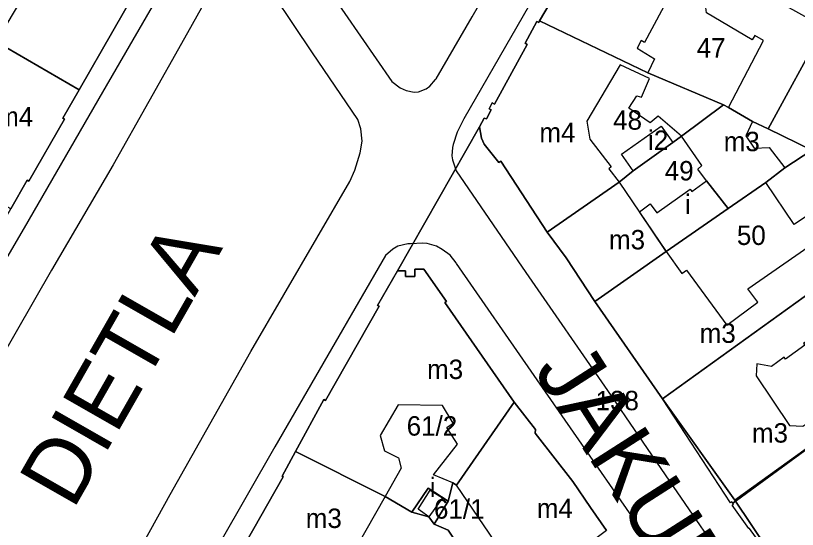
# Model space of a CAD drawing. Extents: x -304109 to -273954, y 21500 to 39796.
# Drawn here: x -293166.6 to -293045.8, y 31028.3 to 31107.7 of the extents above; entities that cross this region are included whole.
import ezdxf

# ---------------------------------------------------------------- set-up
doc = ezdxf.new("R2010")
doc.units = 0
for name, color, linetype in [('Budynki', 7, 'Continuous'), ('Budynki - opisy', 7, 'Continuous'), ('Działki', 7, 'Continuous'), ('Działki - numery', 7, 'Continuous'), ('krawedzie_ulic', 7, 'Continuous'), ('nazwy_ulic', 7, 'Continuous')]:
    doc.layers.add(name, color=color, linetype=linetype)

msp = doc.modelspace()

# ---------------------------------------------------------------- linework, layer by layer
at = {"layer": 'Budynki'}
for points in [[(-293169.6, 31103.67), (-293164.138, 31112.823), (-293164.389, 31112.967), (-293163.621, 31114.307), (-293163.339, 31114.145), (-293160.962, 31118.291), (-293170, 31120.27), (-293168.14, 31127.57), (-293150.44, 31123.84), (-293150.41, 31124.2), (-293146.09, 31123.34), (-293145.55, 31122.03), (-293145.25, 31122.15), (-293145.03, 31121.61), (-293144.38, 31120.04), (-293144.14, 31119.46), (-293144.53, 31119.3), (-293144.01, 31118.03), (-293146.15, 31114.28), (-293146.38, 31114.41), (-293156.76, 31096.23)], [(-293075.14, 31124.62), (-293056.443, 31114.217), (-293051.45, 31111.44), (-293041.68, 31106), (-293050.31, 31090.2), (-293052.73, 31091.34), (-293056.44, 31093.49), (-293051, 31103.85), (-293052.35, 31104.65), (-293052.75, 31103.96), (-293059.84, 31108.13), (-293059.93, 31108.94), (-293058.62, 31111.22), (-293062.11, 31113.35), (-293064.15, 31113.4), (-293069.41, 31103.55), (-293069.94, 31103.84), (-293070.56, 31102.68), (-293067.84, 31101.05), (-293068.91, 31098.88), (-293085.61, 31106.92), (-293080.87, 31114.94), (-293079.9, 31116.58)], [(-293156.76, 31096.23), (-293159.28, 31091.84), (-293159.04, 31091.7), (-293164.56, 31082.13), (-293164.8, 31082.27), (-293167.33, 31077.88), (-293187.25, 31089.03), (-293176.59, 31107.69), (-293169.6, 31103.67)], [(-293085.61, 31106.92), (-293068.91, 31098.88), (-293057.18, 31093.91), (-293063.71, 31089.07), (-293067.27, 31092.16), (-293068.55, 31091.13), (-293071.84, 31093.39), (-293070.61, 31095.34), (-293069.89, 31095.09), (-293068.61, 31097.99), (-293073.14, 31100.11), (-293078.3, 31091.39), (-293077.863, 31088.606), (-293074.537, 31084.359), (-293074.941, 31084.042), (-293073.34, 31082), (-293084.47, 31074.26), (-293091.63, 31085.24), (-293091.94, 31085.04), (-293094.17, 31087.85), (-293094.58, 31088.79), (-293094.911, 31090.512), (-293094.2, 31091.88), (-293093.82, 31091.74), (-293093.11, 31093.15), (-293093.43, 31093.32), (-293092.942, 31094.211), (-293092.611, 31094.029), (-293087.548, 31103.247), (-293087.83, 31103.43), (-293086.07, 31106.79), (-293085.75, 31106.63)], [(-293052.73, 31091.34), (-293053.72, 31089.12), (-293052.43, 31087.23), (-293050.16, 31087.31), (-293047.74, 31084.21), (-293050.65, 31081.94), (-293056.48, 31077.91), (-293059.838, 31082.188), (-293059.84, 31082.19), (-293061.15, 31083.99), (-293060.54, 31084.53), (-293063.71, 31089.07), (-293057.18, 31093.91), (-293056.44, 31093.49)], [(-293072.98, 31086.31), (-293066.83, 31090.63), (-293065.05, 31088.09), (-293071.17, 31083.74)], [(-293077.08, 31063.52), (-293066.04, 31071.28), (-293063.65, 31067.89), (-293062.89, 31068.37), (-293056.66, 31059.89), (-293051.87, 31063.43), (-293053.41, 31065.49), (-293042.29, 31073.24), (-293042.21, 31074.8), (-293043.018, 31075.028), (-293044.22, 31076.84), (-293046.25, 31075.42), (-293050.65, 31081.94), (-293047.74, 31084.21), (-293043.53, 31086.94), (-293040.6, 31088.96), (-293034.3, 31080.34), (-293034.52, 31080.15), (-293030.56, 31074.47), (-293066.63, 31048.52)], [(-293073.34, 31082), (-293066.04, 31071.28), (-293077.08, 31063.52), (-293081.49, 31070.3), (-293084.47, 31074.26)], [(-293066.04, 31071.28), (-293070.19, 31077.39), (-293068.54, 31078.64), (-293067.51, 31077.23), (-293062.34, 31080.91), (-293062.08, 31080.56), (-293059.84, 31082.19), (-293059.838, 31082.188), (-293056.48, 31077.91)], [(-293066.63, 31048.52), (-293030.56, 31074.47), (-293019.38, 31058.74), (-293030.65, 31050.88), (-293038.17, 31061.54), (-293040.46, 31062.04), (-293040.79, 31059.95), (-293044.82, 31057.06), (-293044.62, 31056.78), (-293047.6, 31054.63), (-293047.82, 31054.93), (-293049.79, 31053.51), (-293052.02, 31053.93), (-293052.16, 31052.06), (-293046.98, 31044.38), (-293044.91, 31044.29), (-293042.93, 31045.63), (-293043.88, 31047.22), (-293037.94, 31051.58), (-293035.02, 31047.52), (-293055.731, 31032.382), (-293055.887, 31032.591), (-293056.09, 31032.46)], [(-293089.55, 31047.99), (-293098.47, 31035.18), (-293099.01, 31035.53), (-293102.01, 31036.75), (-293098.3, 31041.51), (-293099.93, 31044.06), (-293098.97, 31044.76), (-293100.63, 31047.46), (-293107.49, 31047.6), (-293110.28, 31042.86), (-293109.59, 31040.46), (-293107.4, 31039.37), (-293107.03, 31037.77), (-293109.49, 31033.44), (-293123.32, 31040.35), (-293118.941, 31048.387), (-293118.705, 31048.253), (-293110.42, 31062.82), (-293110.66, 31062.94), (-293107.6, 31068.27), (-293106.35, 31068.29), (-293106.35, 31067.42), (-293104.92, 31067.41), (-293104.92, 31068.55), (-293103.51, 31068.54), (-293100.01, 31063.56), (-293100.27, 31063.37)], [(-293075.27, 31028.17), (-293087.51, 31019.07), (-293098.47, 31035.18), (-293089.55, 31047.99), (-293086.25, 31043.76), (-293086.31, 31043.18), (-293080.478, 31035.716), (-293077.737, 31031.733)], [(-293091.18, 31016.45), (-293098.06, 31004.32), (-293110.06, 31010.74), (-293133.4, 31022.81), (-293131.36, 31026.38), (-293131.09, 31026.23), (-293125.23, 31036.45), (-293125.43, 31036.56), (-293123.32, 31040.35), (-293109.49, 31033.44), (-293115.47, 31022.9), (-293116.078, 31023.146), (-293118.07, 31019.85), (-293117.92, 31018.82), (-293116.58, 31019), (-293114.64, 31018.04), (-293113.19, 31020.74), (-293106.59, 31016.99), (-293107.84, 31014.14), (-293105.42, 31012.82), (-293100.22, 31022.41), (-293096.12, 31019.88), (-293094.06, 31019.74), (-293093.25, 31019.78)], [(-293102.72, 31030.29), (-293104.402, 31031.435), (-293102.54, 31034.42), (-293100.635, 31033.235)]]:
    msp.add_lwpolyline(points, close=True, dxfattribs=at)
msp.add_lwpolyline([(-293045.38, 31017.14), (-293047.9, 31020.78), (-293047.759, 31020.867), (-293049.137, 31022.869), (-293049.333, 31022.747), (-293049.881, 31023.548), (-293049.707, 31023.661), (-293053.16, 31028.49), (-293053.3, 31028.45), (-293055.86, 31032.08), (-293055.633, 31032.242), (-293055.731, 31032.382), (-293035.02, 31047.52)], dxfattribs=at)
at = {"layer": 'Działki'}
for points in [[(-293176.59, 31107.69), (-293171.02, 31117.18), (-293170, 31120.27), (-293168.14, 31127.57), (-293150.44, 31123.84), (-293150.41, 31124.2), (-293146.09, 31123.34), (-293145.55, 31122.03), (-293145.25, 31122.15), (-293145.03, 31121.61), (-293144.38, 31120.04), (-293144.14, 31119.46), (-293144.53, 31119.3), (-293144.01, 31118.03), (-293146.15, 31114.28), (-293146.38, 31114.41), (-293156.76, 31096.23), (-293169.6, 31103.67)], [(-293041.68, 31106), (-293050.31, 31090.2), (-293052.73, 31091.34), (-293056.44, 31093.49), (-293057.18, 31093.91), (-293068.91, 31098.88), (-293085.61, 31106.92), (-293080.87, 31114.94), (-293079.9, 31116.58), (-293075.14, 31124.62), (-293051.45, 31111.44)], [(-293176.59, 31107.69), (-293169.6, 31103.67), (-293156.76, 31096.23), (-293159.28, 31091.84), (-293159.04, 31091.7), (-293164.56, 31082.13), (-293164.8, 31082.27), (-293167.33, 31077.88), (-293187.25, 31089.03)], [(-293085.61, 31106.92), (-293068.91, 31098.88), (-293057.18, 31093.91), (-293063.71, 31089.07), (-293065.05, 31088.09), (-293071.17, 31083.74), (-293073.34, 31082), (-293084.47, 31074.26), (-293091.63, 31085.24), (-293091.94, 31085.04), (-293094.17, 31087.85), (-293094.58, 31088.79), (-293094.91, 31090.51), (-293094.2, 31091.88), (-293093.82, 31091.74), (-293093.11, 31093.15), (-293093.43, 31093.32), (-293092.94, 31094.21), (-293092.61, 31094.03), (-293087.55, 31103.25), (-293087.83, 31103.43), (-293086.07, 31106.79), (-293085.75, 31106.63)], [(-293050.31, 31090.2), (-293043.53, 31086.94), (-293047.74, 31084.21), (-293050.65, 31081.94), (-293056.48, 31077.91), (-293066.04, 31071.28), (-293077.08, 31063.52), (-293081.49, 31070.3), (-293084.47, 31074.26), (-293073.34, 31082), (-293071.17, 31083.74), (-293065.05, 31088.09), (-293063.71, 31089.07), (-293057.18, 31093.91), (-293056.44, 31093.49), (-293052.73, 31091.34)], [(-293043.53, 31086.94), (-293040.6, 31088.96), (-293035.93, 31092.21), (-293025.98, 31077.72), (-293030.56, 31074.47), (-293066.63, 31048.52), (-293077.08, 31063.52), (-293066.04, 31071.28), (-293056.48, 31077.91), (-293050.65, 31081.94), (-293047.74, 31084.21)], [(-293025.98, 31077.72), (-293022.14, 31075.7), (-293013.84, 31062.43), (-293019.38, 31058.74), (-293030.65, 31050.88), (-293035.02, 31047.52), (-293055.43, 31032.85), (-293066.63, 31048.52), (-293030.56, 31074.47)], [(-293099.77, 31032.67), (-293102.85, 31034.68), (-293105.38, 31031), (-293109.49, 31033.44), (-293123.32, 31040.35), (-293118.94, 31048.39), (-293118.7, 31048.25), (-293110.42, 31062.82), (-293110.66, 31062.94), (-293107.6, 31068.27), (-293106.35, 31068.29), (-293106.35, 31067.42), (-293104.92, 31067.41), (-293104.92, 31068.55), (-293103.51, 31068.54), (-293100.01, 31063.56), (-293100.27, 31063.37), (-293089.55, 31047.99), (-293098.47, 31035.18), (-293099.01, 31035.53)], [(-293045.44, 31017.97), (-293055.43, 31032.85), (-293035.02, 31047.52), (-293030.65, 31050.88), (-293019.38, 31058.74), (-293013.84, 31062.43), (-293012.87, 31060.73), (-293005.26, 31047.56), (-293004.04, 31045.54), (-293008, 31042.79), (-293015.85, 31037.56), (-293027.62, 31029.47), (-293032.21, 31026.49)], [(-293099.77, 31032.67), (-293099.01, 31035.53), (-293098.47, 31035.18), (-293089.55, 31047.99), (-293086.25, 31043.76), (-293086.31, 31043.18), (-293080.48, 31035.72), (-293077.74, 31031.73), (-293075.27, 31028.17), (-293087.51, 31019.07), (-293091.18, 31016.45), (-293093.25, 31019.78), (-293094.06, 31019.74), (-293099.76, 31028.19), (-293101.92, 31029.12)], [(-293110.06, 31010.74), (-293133.4, 31022.81), (-293131.36, 31026.38), (-293131.09, 31026.23), (-293125.23, 31036.45), (-293125.43, 31036.56), (-293123.32, 31040.35), (-293109.49, 31033.44), (-293105.38, 31031), (-293102.72, 31030.29), (-293101.92, 31029.12), (-293099.76, 31028.19), (-293094.06, 31019.74), (-293093.25, 31019.78), (-293091.18, 31016.45), (-293098.06, 31004.32)], [(-293105.38, 31031), (-293102.85, 31034.68), (-293099.77, 31032.67), (-293101.92, 31029.12), (-293102.72, 31030.29)]]:
    msp.add_lwpolyline(points, close=True, dxfattribs=at)
for points in [[(-293188.25, 31041.69), (-293167.33, 31077.88), (-293164.8, 31082.27), (-293164.56, 31082.13), (-293159.04, 31091.7), (-293159.28, 31091.84), (-293156.76, 31096.23), (-293146.38, 31114.41)], [(-293080.87, 31114.94), (-293085.61, 31106.92), (-293085.75, 31106.63), (-293086.07, 31106.79), (-293087.83, 31103.43), (-293087.55, 31103.25), (-293092.61, 31094.03), (-293092.94, 31094.21), (-293093.43, 31093.32), (-293093.11, 31093.15), (-293093.82, 31091.74), (-293094.2, 31091.88), (-293094.91, 31090.51), (-293107.6, 31068.27), (-293110.66, 31062.94), (-293110.42, 31062.82), (-293118.7, 31048.25), (-293118.94, 31048.39), (-293123.32, 31040.35), (-293125.43, 31036.56), (-293125.23, 31036.45), (-293131.09, 31026.23)], [(-292970.95, 31115.03), (-292985.49, 31106.18), (-292990.5, 31103.04), (-292992.03, 31102.08), (-292992.23, 31101.57), (-293013.34, 31089.12), (-293009.1, 31082.6), (-293009.55, 31082.32), (-293005.83, 31076.32), (-293001.94, 31069.84), (-293000.75, 31068.06), (-293004.72, 31065.7), (-293007.44, 31064.09), (-293012.87, 31060.73), (-293013.84, 31062.43), (-293022.14, 31075.7), (-293025.98, 31077.72), (-293035.93, 31092.21), (-293040.6, 31088.96), (-293043.53, 31086.94), (-293050.31, 31090.2), (-293041.68, 31106), (-293039.64, 31109.53)], [(-293075.27, 31028.17), (-293077.74, 31031.73), (-293080.48, 31035.72), (-293086.31, 31043.18), (-293086.25, 31043.76), (-293089.55, 31047.99), (-293100.27, 31063.37), (-293100.01, 31063.56), (-293103.51, 31068.54), (-293104.92, 31068.55), (-293104.92, 31067.41), (-293106.35, 31067.42), (-293106.35, 31068.29), (-293107.6, 31068.27), (-293094.91, 31090.51), (-293094.58, 31088.79), (-293094.17, 31087.85), (-293091.94, 31085.04), (-293091.63, 31085.24), (-293084.47, 31074.26), (-293081.49, 31070.3), (-293077.08, 31063.52), (-293066.63, 31048.52), (-293055.43, 31032.85), (-293045.44, 31017.97)]]:
    msp.add_lwpolyline(points, dxfattribs=at)
at = {"layer": 'krawedzie_ulic'}
for points in [[(-293118.119, 31111.613), (-293108.462, 31097.514), (-293107.172, 31096.573), (-293106.237, 31096.149), (-293105.006, 31095.893), (-293104.312, 31095.922), (-293103.133, 31096.406), (-293102.578, 31096.81), (-293101.693, 31097.817), (-293101.605, 31097.96), (-293096.02, 31107.512), (-293088.965, 31119.85)], [(-293267.941, 30896.925), (-293258.059, 30914.258), (-293246.905, 30933.737), (-293238.718, 30947.876), (-293228.768, 30965.031), (-293218.44, 30983.035), (-293211.747, 30994.718), (-293208.576, 31000), (-293200, 31014.608), (-293192.872, 31027.349), (-293182.782, 31044.834), (-293175.879, 31056.724), (-293165.237, 31074.907), (-293153.146, 31095.876), (-293140.747, 31117.25)], [(-293254.328, 30831.505), (-293244.222, 30848.906), (-293233.737, 30867.245), (-293223.609, 30884.847), (-293211.362, 30906.201), (-293200, 30926.036), (-293196.051, 30933.199), (-293186.771, 30949.914), (-293177.132, 30967.365), (-293167.717, 30984.302), (-293161.623, 30994.367), (-293155.906, 31008.114), (-293152.961, 31014.951), (-293150.862, 31019.001), (-293142.725, 31033.726), (-293130.242, 31055.84), (-293114.97, 31082.094), (-293114.183, 31083.832), (-293113.333, 31086.532), (-293113.033, 31088.308), (-293113.233, 31090.201), (-293113.708, 31091.651), (-293120.699, 31101.962), (-293129.635, 31115.288)], [(-293135.48, 31113.209), (-293140.517, 31104.203), (-293151.518, 31084.65), (-293161.061, 31068.377), (-293172.228, 31048.959), (-293183, 31030.372), (-293195.068, 31009.381), (-293200, 31000.778)], [(-293085.452, 31112.486), (-293097.321, 31091.743), (-293098.374, 31089.677), (-293098.998, 31087.784), (-293099.089, 31087.323), (-293099.177, 31086.055), (-293099.071, 31085.423), (-293098.496, 31083.73), (-293087.728, 31068.033), (-293075.126, 31049.805), (-293065.515, 31035.772), (-293055.495, 31021.185), (-293045.683, 31007.177)], [(-293042.965, 30989.091), (-293050.485, 31000), (-293057.99, 31010.992), (-293071.703, 31030.885), (-293086.435, 31052.132), (-293098.447, 31069.427), (-293098.496, 31069.51), (-293099.439, 31070.696), (-293100.658, 31071.596), (-293101.536, 31072.073), (-293102.991, 31072.49), (-293103.674, 31072.555), (-293105.584, 31072.465), (-293105.978, 31072.435), (-293107.547, 31072.066), (-293108.31, 31071.639), (-293109.411, 31070.662), (-293117.787, 31056.233), (-293126.559, 31041.085), (-293135.109, 31026.162), (-293142.977, 31012.341), (-293150.111, 31000), (-293169.426, 30966.367)]]:
    msp.add_lwpolyline(points, dxfattribs=at)

# ---------------------------------------------------------------- texts
at = {"layer": 'Budynki - opisy'}
for s, p in [('m4', (-293169.449, 31090.604)), ('m4', (-293085.645, 31088.151)), ('i2', (-293068.85, 31086.962)), ('m3', (-293057.16, 31086.762)), ('i', (-293063.133, 31077.067)), ('m3', (-293074.89, 31071.593)), ('m3', (-293060.874, 31057.147)), ('m3', (-293103.008, 31051.565)), ('m3', (-293052.799, 31041.74)), ('i', (-293102.592, 31033.341)), ('m4', (-293086.049, 31030.092)), ('m3', (-293121.758, 31028.552))]:
    msp.add_text(s, height=3, dxfattribs=at).set_placement(p)
at = {"layer": 'Działki - numery'}
for s, p in [('47', (-293061.34, 31101.235)), ('48', (-293074.25, 31090.081)), ('49', (-293066.272, 31082.244)), ('50', (-293055.124, 31072.274)), ('138', (-293076.96, 31046.74)), ('61/2', (-293106.159, 31042.822)), ('61/1', (-293101.94, 31029.992))]:
    msp.add_text(s, height=3, dxfattribs=at).set_placement(p)
at = {"layer": 'nazwy_ulic'}
for s, rotation, p in [('DIETLA', 60.26017, (-293157.729, 31031.207)), ('JAKUBA', 302.5906, (-293086.702, 31052.883))]:
    msp.add_text(s, height=10, rotation=rotation, dxfattribs=at).set_placement(p)

doc.saveas('drawing.dxf')
